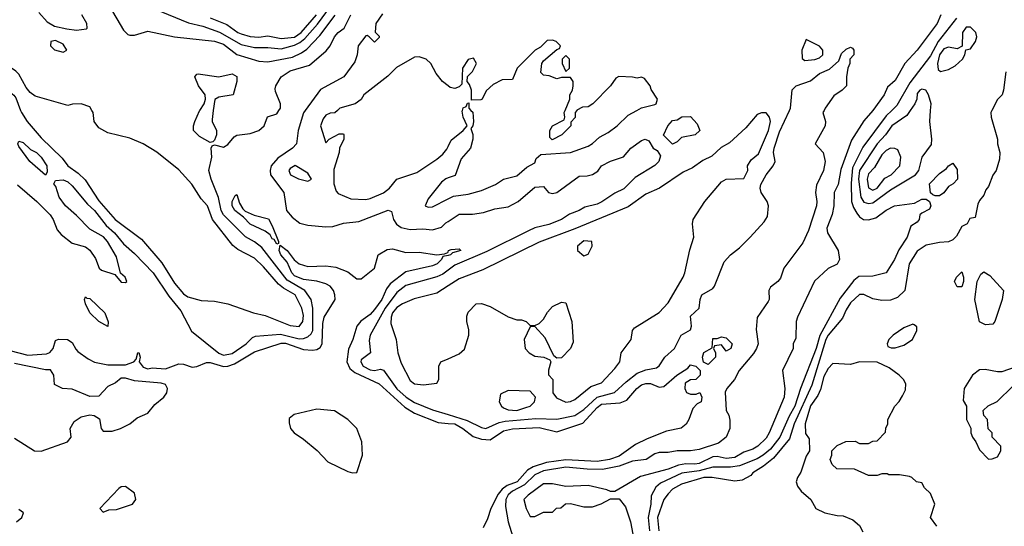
# Model space of a CAD drawing. Header units: inches. Extents: x 2380053 to 2584298, y 380219 to 546618.
# Tile 566 of 656: x 2508074 to 2512501, y 478130 to 480408. Entities that reach past the tile are written whole.
import ezdxf

# ---------------------------------------------------------------- set-up
doc = ezdxf.new("R2010")
doc.units = ezdxf.units.IN
doc.header["$MEASUREMENT"] = 0
for name, color, linetype in [('C5407', 7, 'Continuous'), ('C5408', 7, 'Continuous'), ('C5417', 7, 'Continuous'), ('C5418', 7, 'Continuous')]:
    doc.layers.add(name, color=color, linetype=linetype)

msp = doc.modelspace()

# ---------------------------------------------------------------- linework, layer by layer
at = {"layer": 'C5407', "color": 2}
for points, elevation in [([(2508064.9, 479664.9), (2508150.5, 479590.5), (2508210.5, 479530), (2508224.4, 479510), (2508242.9, 479462.9), (2508261.1, 479441.1), (2508310, 479402.8), (2508370, 479386), (2508390, 479371.3), (2508414.4, 479334.4), (2508430.7, 479290.7), (2508442, 479282), (2508502, 479262), (2508530, 479226.8), (2508550, 479226), (2508555.3, 479230), (2508548, 479250), (2508528, 479268), (2508510, 479342), (2508469.5, 479410), (2508451.3, 479431.3), (2508390, 479466), (2508330, 479527.3), (2508280.7, 479570), (2508251.8, 479610), (2508237, 479657), (2508228, 479670), (2508235.3, 479684.7), (2508270, 479687.7), (2508290, 479678), (2508310, 479660.5), (2508378.4, 479578.4), (2508410.3, 479550), (2508462.8, 479482.8), (2508500.4, 479450), (2508540.2, 479400.2), (2508590, 479357), (2508674, 479270), (2508744.2, 479164.2), (2508798.5, 479098.5), (2508846.9, 479006.9), (2508970, 478908.7), (2508990, 478898.7), (2509030, 478907.2), (2509092.3, 478950), (2509120.7, 478979.3), (2509134.8, 478985.2), (2509246.3, 478993.7), (2509330, 478972.6), (2509350, 478974), (2509370, 478981.7), (2509384.8, 478995.2), (2509392, 479010), (2509392.6, 479110), (2509384.7, 479150), (2509356.3, 479190), (2509276.7, 479236.7), (2509162.7, 479382.7), (2509130, 479409.6), (2509090, 479431.8), (2508991.1, 479530), (2508980.4, 479550), (2508968.7, 479608.7), (2508935.1, 479690), (2508925.1, 479730), (2508938, 479790), (2508935.3, 479830), (2508940.2, 479839.8), (2508950, 479844.7), (2508990, 479834.8), (2509010, 479846.8), (2509038.7, 479881.3), (2509050, 479888.2), (2509110, 479896.3), (2509148.7, 479910), (2509173.2, 479930), (2509188.9, 479971.1), (2509230, 479984.9), (2509240, 480000)], 10), ([(2508078.1, 480000), (2508082, 479990), (2508107.7, 479950), (2508170, 479876.3), (2508264.6, 479784.6), (2508290.6, 479750), (2508336.9, 479716.9), (2508367.8, 479687.8), (2508430, 479592.7), (2508503.1, 479510), (2508621.4, 479421.4), (2508713.8, 479313.8), (2508770, 479223), (2508810, 479174.9), (2508830, 479161.6), (2508890, 479145.5), (2508950, 479141.6), (2509010.4, 479130.3), (2509124.7, 479090), (2509177.7, 479077.7), (2509290, 479032.2), (2509330, 479028.5), (2509347.3, 479050), (2509350, 479078), (2509342.4, 479110), (2509312.8, 479170), (2509260, 479200), (2509237.8, 479217.8), (2509170, 479296.2), (2509130, 479335.1), (2509054.9, 479374.9), (2509032.4, 479392.4), (2508941.6, 479510), (2508918.4, 479570), (2508890, 479602.7), (2508848.3, 479668.3), (2508790, 479732.3), (2508690, 479812.7), (2508630, 479848.7), (2508570, 479875.3), (2508470, 479899), (2508430, 479922), (2508409.4, 479949.4), (2508404, 479990), (2508398.5, 480000)], 14), ([(2508944.5, 480000), (2508938.8, 479958.8), (2508938.8, 479950), (2508959.1, 479910), (2508959.1, 479890), (2508950, 479866), (2508942, 479858), (2508930, 479855.3), (2508882.7, 479882.7), (2508855.3, 479910), (2508855.3, 479930), (2508862, 479950), (2508882.5, 479997.5), (2508884.1, 480000)], 10), ([(2509357.9, 480000), (2509350, 479989.2), (2509326.4, 479910), (2509318.4, 479850), (2509300.5, 479830), (2509234.8, 479785.2), (2509205.5, 479750), (2509200.5, 479730), (2509202, 479710), (2509261.3, 479630), (2509274, 479550), (2509299.9, 479519.9), (2509333.3, 479493.3), (2509370, 479483.6), (2509450, 479476.5), (2509482, 479478), (2509530, 479492.2), (2509599.1, 479500.9), (2509730.7, 479550.7), (2509745.4, 479545.4), (2509754.8, 479510), (2509767.7, 479487.7), (2509790, 479474), (2509830, 479464.9), (2509887.5, 479467.5), (2509930, 479462.8), (2509970, 479474.8), (2509990, 479494), (2510000, 479500.4)], 10), ([(2509503.6, 480000), (2509491.6, 479988.4), (2509470, 479988), (2509450, 479978), (2509438, 479962), (2509426, 479930), (2509450, 479854), (2509466, 479870), (2509510, 479894), (2509530, 479894), (2509532, 479890), (2509531.3, 479870), (2509512, 479830), (2509511.3, 479810), (2509486.4, 479733.6), (2509486, 479670), (2509496.9, 479636.9), (2509506.4, 479626.4), (2509562.5, 479602.5), (2509630, 479599.1), (2509650, 479603), (2509710, 479628.4), (2509737, 479650), (2509770, 479690.8), (2509859.1, 479720.9), (2509950, 479780.7), (2509976.6, 479803.4), (2509994.7, 479825.3), (2510000, 479836.7)], 14), ([(2510000, 479696.1), (2509990, 479692.7), (2509970, 479677.2), (2509910, 479602), (2509898, 479570), (2509910, 479564), (2509930, 479565.5), (2510000, 479601.6)], 14), ([(2508030, 478920.5), (2508110, 478899.1), (2508195.1, 478904.9), (2508209.3, 478910.7), (2508224, 478930), (2508235.3, 478964.7), (2508249, 478971), (2508289.6, 478970.4), (2508310, 478956.3), (2508325.8, 478925.8), (2508336.1, 478916.1), (2508382.3, 478882.3), (2508410, 478868), (2508470, 478856.3), (2508550, 478856), (2508588, 478870), (2508598, 478882), (2508606, 478910), (2508610, 478910.7), (2508616, 478890), (2508611, 478870), (2508630, 478846), (2508650, 478837.3), (2508670, 478842), (2508730, 478838), (2508790, 478860.5), (2508810, 478859.1), (2508850, 478844.9), (2508870, 478847.7), (2508914, 478866), (2508930, 478866.4), (2508990, 478848.9), (2509010, 478850.2), (2509039.3, 478860.7), (2509130, 478914), (2509250, 478953.2), (2509270, 478953), (2509350, 478924.6), (2509390, 478921.3), (2509410, 478924.4), (2509425.8, 478934.2), (2509433.6, 478950), (2509437.7, 479042.3), (2509443.6, 479070), (2509492.3, 479150), (2509491.8, 479170), (2509485.1, 479190), (2509470, 479209.4), (2509450, 479220.5), (2509410, 479231.6), (2509350, 479239.1), (2509310, 479255.6), (2509298, 479270), (2509277.2, 479317.2), (2509247.6, 479350), (2509241.2, 479370), (2509246, 479394), (2509276, 479370), (2509307.5, 479327.5), (2509331.3, 479310), (2509370, 479298), (2509450, 479300.4), (2509495.2, 479295.2), (2509550, 479273.4), (2509590, 479242), (2509610, 479242), (2509669, 479290), (2509686, 479350), (2509726.2, 479373.8), (2509750, 479378), (2509810, 479360.7), (2509870, 479362), (2509950, 479350.5), (2509984.7, 479355.3), (2509999, 479361), (2510000, 479364)], 6), ([(2510000, 479347.7), (2509976.9, 479343.1), (2509970.8, 479330), (2509950.6, 479310), (2509930, 479300.5), (2509810, 479274), (2509740.2, 479219.8), (2509722.8, 479197.2), (2509701.7, 479150), (2509670, 479104.7), (2509650, 479082.4), (2509607.7, 479052.3), (2509590.4, 479030), (2509572, 478970), (2509553.1, 478926.9), (2509544.9, 478870), (2509559.1, 478839.1), (2509581.4, 478821.4), (2509690.9, 478770.9), (2509806.3, 478666.3), (2509850, 478638.3), (2509956.3, 478596.3), (2510000, 478592.6)], 6), ([(2510000, 479281.4), (2509976.4, 479263.6), (2509950, 479251.1), (2509810, 479213), (2509770, 479181.3), (2509716.9, 479110), (2509650.4, 478990), (2509645.8, 478965.8), (2509652, 478910), (2509610, 478878), (2509607.7, 478870), (2509619.1, 478850), (2509650, 478833.4), (2509670, 478830.8), (2509696, 478836), (2509710, 478832), (2509770, 478747.4), (2509812.2, 478710), (2509850, 478686.5), (2509930, 478653.7), (2510000, 478632.1)], 10), ([(2510000, 479210.8), (2509950, 479178.7), (2509847.7, 479152.3), (2509794.8, 479130), (2509770, 479114), (2509750.4, 479090), (2509743.7, 479070), (2509742.4, 479042.4), (2509767.3, 478970), (2509774.4, 478910), (2509790, 478862.8), (2509830, 478786), (2509850, 478771), (2509890, 478766), (2509950, 478774), (2509958, 478790), (2509958, 478850), (2509968, 478870), (2510000, 478883.5)], 14), ([(2508050, 478526), (2508141, 478470), (2508170, 478468), (2508288.7, 478510), (2508305.2, 478530), (2508301.2, 478570), (2508318.3, 478601.7), (2508350, 478622), (2508390, 478630.4), (2508408.2, 478628.2), (2508433.4, 478613.4), (2508441, 478570), (2508450, 478558), (2508490, 478557.3), (2508528, 478570), (2508568.7, 478590), (2508602.9, 478617.1), (2508650, 478638), (2508682, 478678), (2508722, 478710), (2508735.3, 478730), (2508739, 478750), (2508730, 478768), (2508710, 478774), (2508590, 478784), (2508550, 478795.3), (2508530, 478795.3), (2508505.4, 478774.6), (2508470, 478759), (2508430, 478715.1), (2508390, 478713.3), (2508310, 478747), (2508266, 478750), (2508230, 478768), (2508228, 478810), (2508213.2, 478833.2), (2508190, 478834), (2508050, 478861.2)], 6), ([(2508059, 478150), (2508084, 478170), (2508091, 478191), (2508070, 478205.2)], 6)]:
    msp.add_lwpolyline(points, dxfattribs=dict(at, elevation=elevation))
for points, elevation in [([(2508190, 479708.7), (2508119.3, 479770), (2508070, 479838), (2508065.2, 479850), (2508070, 479862), (2508090, 479856), (2508123.4, 479823.4), (2508150, 479810.4), (2508170.5, 479790), (2508195.5, 479750), (2508198, 479722)], 10), ([(2509312.3, 479752.3), (2509290, 479739), (2509284.9, 479730), (2509291.3, 479710), (2509328, 479692), (2509370, 479682), (2509386, 479690), (2509370, 479718)], 14), ([(2509230, 479398), (2509219, 479419), (2509210, 479422), (2509199.7, 479439.7), (2509177.4, 479457.4), (2509110, 479488), (2509080.1, 479520.1), (2509042, 479550), (2509029.7, 479570), (2509029.6, 479590), (2509043.1, 479616.9), (2509050, 479622), (2509062.4, 479582.4), (2509076.7, 479556.7), (2509087.3, 479547.3), (2509128.5, 479528.5), (2509192.4, 479512.4), (2509210, 479481), (2509238, 479410), (2509238, 479402)], 6), ([(2508470, 479028.7), (2508429.2, 479050), (2508390, 479089.2), (2508369.3, 479130.7), (2508365.2, 479150), (2508370, 479162), (2508376, 479156), (2508390, 479154), (2508457.3, 479090), (2508471.3, 479048.7)], 6), ([(2509410, 478656.9), (2509307.9, 478632.1), (2509285.8, 478614.2), (2509285.2, 478594.8), (2509292.2, 478570), (2509308.5, 478550), (2509350, 478522), (2509411, 478471), (2509459.7, 478419.7), (2509550, 478377), (2509570, 478370.6), (2509590, 478371.3), (2509616.2, 478450), (2509612.3, 478510), (2509590, 478569), (2509549.2, 478610), (2509490, 478649.6)], 6), ([(2508550, 478308.7), (2508530, 478308), (2508519.6, 478300.4), (2508434, 478210), (2508450, 478194), (2508475.3, 478204.7), (2508510, 478206), (2508582, 478230), (2508597, 478250), (2508590, 478279)], 6)]:
    msp.add_lwpolyline(points, close=True, dxfattribs=dict(at, elevation=elevation))
at = {"layer": 'C5408', "color": 2}
for points, elevation in [([(2508592, 480492), (2508833.8, 480393.8), (2508898, 480378), (2508972.1, 480352.1), (2509070, 480296.2), (2509130, 480283.2), (2509190, 480283.2), (2509250, 480275.9), (2509310, 480293.5), (2509334.4, 480305.6), (2509356.5, 480323.5), (2509413.3, 480386.7), (2509610, 480654.9)], 18), ([(2508476, 480470), (2508540.7, 480360.7), (2508561, 480341), (2508570, 480338), (2508590, 480338), (2508650, 480356), (2508770, 480330.8), (2508949.6, 480310.4), (2508990, 480297.6), (2509050.3, 480250.3), (2509150, 480220.7), (2509190, 480218), (2509300.6, 480239.4), (2509341.7, 480258.3), (2509365.2, 480274.8), (2509423, 480337), (2509492.3, 480427.7)], 14), ([(2508159.5, 480439.5), (2508198, 480398), (2508230, 480378.8), (2508286.4, 480366.4), (2508330, 480361), (2508374, 480366), (2508378, 480370), (2508375.3, 480390), (2508353.2, 480430)], 14), ([(2508930, 480416.4), (2509005.3, 480385.2), (2509054.8, 480350), (2509070, 480344.2), (2509110, 480332.7), (2509150, 480328.8), (2509190, 480334.8), (2509250, 480322.4), (2509310, 480329.2), (2509339.2, 480350), (2509408.7, 480430)], 22), ([(2509240, 480000), (2509246.6, 480010), (2509246.6, 480030), (2509224.1, 480084.1), (2509223.2, 480096.8), (2509225.2, 480110), (2509249.2, 480150), (2509290, 480177), (2509376.9, 480203.1), (2509452, 480268), (2509469.6, 480290.4), (2509490, 480330.8), (2509506, 480350), (2509533.2, 480370), (2509563.7, 480430)], 10), ([(2509706, 480434), (2509676, 480390), (2509672, 480352), (2509690, 480334), (2509690, 480328), (2509670, 480306), (2509646, 480330), (2509636.4, 480336.4), (2509630, 480335.3), (2509596, 480290), (2509592, 480250), (2509581.4, 480218.6), (2509530.8, 480150), (2509426.2, 480093.8), (2509357.9, 480000)], 10), ([(2508398.5, 480000), (2508390, 480015.3), (2508350, 480028.7), (2508311.6, 480028.4), (2508290, 480022), (2508144.1, 480064.1), (2508120.9, 480080.9), (2508103.2, 480103.2), (2508070, 480162), (2508056.6, 480176.6), (2507978, 480230), (2507950, 480255.3), (2507930, 480258), (2507925.4, 480254.6), (2507922, 480250), (2507926, 480230), (2507962, 480150), (2508010, 480098.8), (2508047.9, 480067.9), (2508056.3, 480056.3), (2508078.1, 480000)], 14), ([(2510000, 480110.1), (2509975.3, 480130), (2509946.3, 480166.3), (2509922, 480210), (2509902, 480230), (2509870, 480241.2), (2509850, 480239), (2509768.1, 480191.9), (2509730, 480154), (2509622, 480070), (2509610, 480048.7), (2509582, 480030), (2509514, 480010), (2509503.6, 480000)], 14), ([(2508884.1, 480000), (2508904, 480030), (2508909, 480050), (2508908.7, 480070), (2508878, 480110), (2508862, 480150), (2508870, 480162), (2508876.4, 480163.6), (2508970, 480151), (2509030, 480164.7), (2509050, 480152), (2509050.9, 480149.1), (2509050.9, 480129.1), (2509034, 480070), (2508970, 480059), (2508951.3, 480048.7), (2508944.5, 480000)], 10)]:
    msp.add_lwpolyline(points, dxfattribs=dict(at, elevation=elevation))
at = {"layer": 'C5408', "color": 2, "elevation": 14}
msp.add_lwpolyline([(2508234.6, 480314.6), (2508214, 480310), (2508212, 480290), (2508230, 480272), (2508270, 480262), (2508286, 480270), (2508270, 480298)], close=True, dxfattribs=at)
at = {"layer": 'C5417', "color": 2}
for points, elevation in [([(2510000, 478632.1), (2510085.6, 478605.6), (2510150, 478573.7), (2510170, 478570.3), (2510230, 478596.5), (2510257.7, 478602.3), (2510394.9, 478614.9), (2510490, 478612), (2510570, 478627.7), (2510610, 478655.2), (2510669.9, 478710.1), (2510748.7, 478731.3), (2510800.4, 478779.6), (2510850, 478818), (2510890, 478834), (2510937.2, 478842.8), (2510950, 478852), (2510975.3, 478890), (2511018, 478930), (2511048, 478990), (2511090, 479014), (2511095.3, 479030), (2511090, 479074), (2511129, 479110), (2511133.6, 479150), (2511140.9, 479170), (2511190, 479199.1), (2511198.4, 479210), (2511241.6, 479318.4), (2511269.7, 479350.3), (2511310, 479382.4), (2511358, 479430), (2511421, 479499), (2511436.9, 479523.1), (2511440.5, 479570), (2511434.7, 479590), (2511408.3, 479630), (2511403.5, 479650), (2511406.7, 479666.7), (2511429.8, 479710.2), (2511461.3, 479750), (2511471.6, 479770), (2511464, 479810), (2511467.1, 479830), (2511490, 479902.8), (2511535.8, 480000)], 10), ([(2510000, 479601.6), (2510025.4, 479614.6), (2510090, 479623), (2510150, 479639.3), (2510213.1, 479666.9), (2510250, 479690.7), (2510310, 479706), (2510355.1, 479744.9), (2510390, 479764.7), (2510396.4, 479783.6), (2510418, 479802), (2510550, 479810.6), (2510630, 479839.3), (2510650, 479850.6), (2510680.8, 479879.2), (2510720.1, 479899.9), (2510761.2, 479930), (2510810, 479978.8), (2510849.1, 480000)], 14), ([(2510103.3, 480000), (2510111.3, 479991.3), (2510114, 479950), (2510112, 479930), (2510102, 479918), (2510111, 479891), (2510110.9, 479870.9), (2510100.7, 479830), (2510058.4, 479781.6), (2510032.8, 479707.2), (2510000, 479696.1)], 14), ([(2510000, 479836.7), (2510013.8, 479866.2), (2510068, 479910), (2510086, 479930), (2510068.7, 479970), (2510064, 479996), (2510065, 480000)], 14), ([(2510000, 478883.5), (2510050, 478904.7), (2510073.6, 478926.4), (2510094, 478990), (2510093.6, 479013.6), (2510084, 479050), (2510084.7, 479075.3), (2510090, 479092), (2510126, 479130), (2510150, 479131.3), (2510190, 479118), (2510271.1, 479071.1), (2510310, 479058), (2510330, 479058), (2510350.7, 479050.7), (2510370, 479032), (2510390, 479032), (2510410, 479042), (2510430, 479061), (2510447.5, 479092.5), (2510470, 479118.8), (2510510, 479138), (2510530, 479134), (2510556.3, 479050), (2510562, 478958), (2510551.3, 478930), (2510510, 478888), (2510490, 478886), (2510476.4, 478896.4), (2510437.5, 478977.5), (2510390, 479028), (2510370, 479026), (2510342.8, 478970), (2510346.8, 478930), (2510364.7, 478910), (2510390, 478894.8), (2510431, 478891), (2510458, 478878), (2510462, 478870), (2510451.6, 478831.6), (2510451.6, 478811.6), (2510471.3, 478790), (2510471, 478730), (2510487.5, 478707.5), (2510530, 478688), (2510550, 478690.7), (2510570, 478700.7), (2510641.6, 478758.4), (2510690, 478774.8), (2510750, 478838.8), (2510772, 478870), (2510779, 478910), (2510823.7, 478970), (2510829.2, 479010), (2510838, 479022), (2510950, 479090.8), (2510990, 479134), (2511057.6, 479250), (2511064.7, 479270), (2511087.2, 479372.8), (2511106, 479430), (2511099, 479490), (2511102, 479510), (2511155.3, 479590), (2511230, 479678), (2511250, 479691), (2511330, 479694), (2511348, 479730), (2511346, 479750), (2511363.1, 479776.9), (2511395.9, 479804.1), (2511440.7, 479910), (2511449.3, 479950), (2511445.2, 479970), (2511430, 479989), (2511410, 479989.2), (2511390, 479981.2), (2511339.3, 479920.7), (2511265.5, 479854.5), (2511227.8, 479832.3), (2511185.5, 479794.5), (2511146, 479774), (2511099, 479741), (2511057.7, 479722.3), (2510950.3, 479649.7), (2510890, 479623.6), (2510810, 479566.3), (2510570, 479467.3), (2510410, 479407.3), (2510157.2, 479282.8), (2510050, 479242.9), (2510000, 479210.8)], 14), ([(2511691, 480000), (2511686, 479990), (2511698, 479950), (2511696, 479930), (2511651.3, 479850), (2511686.8, 479810), (2511695.5, 479770), (2511688, 479730), (2511657, 479663), (2511652.2, 479630), (2511658.7, 479590), (2511657, 479570), (2511620.7, 479459.3), (2511596.1, 479403.9), (2511510.7, 479290), (2511494.6, 479245.4), (2511482.8, 479230), (2511450, 479205.2), (2511443.1, 479190), (2511443.8, 479150), (2511439.9, 479140.1), (2511390, 479068), (2511385.1, 479014.9), (2511394.3, 478950), (2511387.4, 478930), (2511373.3, 478906.7), (2511309.1, 478830.9), (2511288.2, 478790), (2511254, 478750), (2511246.9, 478733.1), (2511251, 478650), (2511262.8, 478630), (2511267.1, 478607.1), (2511267.3, 478570), (2511250.6, 478530), (2511215.6, 478504.4), (2511130, 478476), (2511090, 478469.3), (2511030, 478469.3), (2510990, 478461.2), (2510950, 478461.2), (2510930, 478456), (2510890.3, 478429.7), (2510830, 478423.1), (2510770, 478400.3), (2510695.2, 478384.8), (2510626.4, 478386.4), (2510530, 478396.2), (2510430, 478379.1), (2510390, 478361.8), (2510344.2, 478315.8), (2510290, 478287.7), (2510270, 478272), (2510259.6, 478250), (2510258.6, 478218.5), (2510270.4, 478150), (2510314.4, 478010)], 10), ([(2511910.5, 480000), (2511910, 479999.3), (2511870, 479952.7), (2511814, 479866), (2511766.3, 479733.7), (2511754.1, 479665.9), (2511736.3, 479630), (2511735.5, 479570), (2511727.9, 479532.1), (2511704, 479470), (2511706, 479450), (2511754, 479370), (2511761, 479330), (2511750, 479309), (2511710, 479289), (2511648.1, 479231.9), (2511571.3, 479070), (2511566, 479050), (2511563.6, 478976.4), (2511552, 478950), (2511551.3, 478930), (2511504.7, 478830), (2511514.8, 478750), (2511510.9, 478710.9), (2511443.8, 478550), (2511430, 478526.6), (2511393.4, 478490), (2511370, 478476.2), (2511330, 478463), (2511290, 478439.1), (2511250, 478434.8), (2511210, 478443.1), (2511190, 478442), (2511130, 478412.8), (2511110, 478409), (2511070, 478410.8), (2511035.9, 478404.1), (2510990, 478386.4), (2510866.1, 478353.9), (2510750, 478286), (2510730, 478286), (2510713.6, 478293.6), (2510630, 478312.7), (2510530, 478308.7), (2510470, 478321.2), (2510430, 478321.2), (2510361, 478270), (2510341, 478250), (2510351.3, 478210), (2510370, 478174), (2510390, 478174), (2510430, 478194), (2510470, 478194), (2510488.4, 478211.6), (2510507.3, 478212.7), (2510528.9, 478231.1), (2510550, 478232), (2510610, 478218), (2510650, 478218), (2510688.9, 478231.1), (2510730, 478254), (2510770, 478254), (2510798, 478218), (2510821, 478150), (2510850, 477992)], 14), ([(2510579.3, 480000), (2510572, 479990), (2510571.6, 479968.4), (2510552.7, 479947.3), (2510552, 479930), (2510511.3, 479890), (2510468, 479868), (2510458, 479878), (2510457.2, 479910), (2510469.5, 479930.5), (2510522, 479958), (2510526, 479970), (2510522, 479990), (2510526.3, 480000)], 14), ([(2511995, 480000), (2511970, 479975.6), (2511865, 479835.1), (2511818.8, 479741.2), (2511812.2, 479672.2), (2511814.7, 479590), (2511823.2, 479563.2), (2511838, 479538), (2511850, 479522), (2511868.7, 479508.7), (2511890, 479508), (2511923.3, 479516.7), (2511970, 479550.7), (2512008, 479570), (2512097.2, 479582.8), (2512130, 479601), (2512150, 479601), (2512164.7, 479590), (2512171.3, 479570), (2512164.7, 479555.3), (2512130, 479538), (2512122, 479530), (2512118, 479510), (2512110, 479498), (2512081, 479479), (2512064, 479430), (2512026.6, 479373.4), (2512007.3, 479330), (2511970.4, 479269.6), (2511910, 479255.1), (2511847.7, 479252.3), (2511824.7, 479235.3), (2511763.9, 479156.1), (2511672.2, 478987.8), (2511655.6, 478930), (2511585.5, 478750), (2511559.7, 478670), (2511534.5, 478625.5), (2511491.3, 478530), (2511450, 478477.3), (2511417.4, 478450), (2511390, 478434), (2511310, 478402), (2511270, 478395.5), (2511190, 478395.6), (2511130, 478379.8), (2511051.1, 478368.9), (2510955.9, 478324.1), (2510934.3, 478305.7), (2510913.4, 478266.6), (2510911.7, 478230), (2510900.2, 478170), (2510905.7, 478110)], 18), ([(2512445.5, 480000), (2512440.5, 479990), (2512441.6, 479970), (2512471.3, 479870), (2512471.3, 479850), (2512481, 479810), (2512479.8, 479780.2), (2512464.7, 479730), (2512450, 479708), (2512430, 479658), (2512418, 479642), (2512410, 479618), (2512390, 479595.3), (2512382, 479578), (2512370, 479518), (2512346.8, 479513.2), (2512334, 479490), (2512310, 479478), (2512286, 479434), (2512270, 479417.2), (2512250, 479409.2), (2512210, 479406.6), (2512150, 479393.6), (2512110, 479367), (2512073.4, 479310), (2512054, 479190), (2512021.1, 479158.9), (2511990, 479146), (2511950, 479145.2), (2511910, 479152), (2511870, 479172), (2511850, 479171.8), (2511810, 479134), (2511790, 479102.7), (2511774.2, 479065.8), (2511710, 478989.7), (2511699.3, 478970), (2511635.6, 478764.4), (2511556.3, 478590), (2511536.1, 478523.9), (2511463.1, 478436.9), (2511419.1, 478400.9), (2511371, 478370), (2511361.4, 478358.6), (2511322.8, 478337.2), (2511290, 478332.7), (2511188, 478350), (2511149.7, 478349.7), (2511050, 478319.1), (2511010, 478296.3), (2510990, 478276.2), (2510970.2, 478249.8), (2510942.4, 478170), (2510948.3, 478110)], 22), ([(2512078.6, 480000), (2512062.8, 479977.2), (2511994.9, 479930), (2511967.4, 479890), (2511930, 479849.7), (2511850.2, 479730), (2511845.7, 479690), (2511856.9, 479610), (2511870, 479587), (2511890, 479581.1), (2511910, 479584.2), (2511990, 479642.7), (2512102, 479710), (2512116.3, 479730), (2512132.3, 479790), (2512174, 479846), (2512176.2, 479870), (2512166.3, 479950), (2512169.7, 480000)], 22), ([(2510000, 479500.4), (2510050, 479532.7), (2510110, 479533), (2510159.5, 479540.5), (2510210, 479557.3), (2510270, 479566), (2510315.3, 479590), (2510390, 479654.8), (2510430, 479658), (2510451.1, 479631.1), (2510470, 479626), (2510488.9, 479631.1), (2510590, 479704.7), (2510625.4, 479705.4), (2510650, 479711.3), (2510674, 479726), (2510690, 479751), (2510730, 479771), (2510789.3, 479790.7), (2510822, 479830), (2510870, 479864.7), (2510886, 479870), (2510903.6, 479863.6), (2510922, 479830), (2510939.8, 479819.8), (2510954.8, 479794.8), (2510947.7, 479770), (2510930, 479752.3), (2510842, 479698), (2510790, 479647), (2510750, 479627.3), (2510691.6, 479588.5), (2510670, 479577.6), (2510615.3, 479564.7), (2510590, 479549.6), (2510546.1, 479533.9), (2510510.3, 479509.7), (2510453, 479487), (2510390, 479471.1), (2510361.6, 479458.4), (2510174.4, 479365.6), (2510030, 479304), (2510000, 479281.4)], 10), ([(2510000, 479364), (2510002, 479370), (2510014.8, 479374.8), (2510050, 479378), (2510058, 479370), (2510020.7, 479359.3), (2510011.3, 479350), (2510000, 479347.7)], 6), ([(2510000, 478592.6), (2510030.1, 478590.1), (2510066.4, 478570), (2510113.5, 478533.5), (2510150, 478521.1), (2510190, 478518.7), (2510250, 478559.6), (2510290, 478568.8), (2510410, 478573.6), (2510490, 478554.9), (2510606.3, 478593.7), (2510670, 478664.4), (2510690, 478679.6), (2510774.2, 478685.8), (2510803.5, 478696.5), (2510849.6, 478750), (2510870, 478765.5), (2510890, 478771.8), (2510910, 478771.8), (2510950, 478755.5), (2510970, 478759.1), (2511029.3, 478810), (2511078.6, 478841.4), (2511090, 478856), (2511114, 478850), (2511134, 478830), (2511134, 478810), (2511114, 478790), (2511090, 478788), (2511066, 478774), (2511064.7, 478750), (2511071.6, 478731.6), (2511090, 478724.7), (2511115.3, 478724.7), (2511132, 478732), (2511142, 478710), (2511138, 478690), (2511119.8, 478680.2), (2511100.5, 478659.5), (2511082.8, 478610), (2511070.4, 478589.6), (2511048.1, 478571.9), (2510982.8, 478557.2), (2510896.2, 478523.8), (2510842.3, 478497.7), (2510770, 478445.1), (2510726, 478430), (2510670, 478421.5), (2510530, 478429), (2510442.7, 478417.3), (2510382.2, 478397.8), (2510356.9, 478383.1), (2510310.3, 478330), (2510266.7, 478313.3), (2510243.6, 478296.4), (2510225, 478275), (2510192.4, 478210), (2510177.1, 478162.9), (2510157.5, 478122.5)], 6), ([(2512197.2, 478130), (2512169, 478170), (2512188.7, 478230), (2512170, 478278), (2512143.1, 478303.1), (2512130, 478326), (2512106, 478330), (2512086, 478350), (2512074.6, 478354.6), (2512030, 478362), (2511982, 478362), (2511974, 478366), (2511950, 478366), (2511930, 478358), (2511890, 478358), (2511827.3, 478387.3), (2511748.4, 478388.4), (2511727.3, 478407.3), (2511718, 478430), (2511726, 478450), (2511726, 478470), (2511750, 478494), (2511788.4, 478511.6), (2511830, 478512), (2511850, 478502), (2511890, 478502), (2511910, 478512), (2511930, 478514), (2511967.3, 478552.7), (2511968.4, 478571.6), (2511978, 478590), (2511978, 478610), (2512008.7, 478670), (2512028.9, 478691.1), (2512043.1, 478716.9), (2512056.4, 478743.6), (2512058, 478770), (2512048, 478790), (2512028, 478810), (2511983.1, 478843.1), (2511930, 478868), (2511850, 478868.7), (2511810, 478858), (2511730, 478862), (2511710, 478839), (2511690, 478804), (2511675.3, 478744.7), (2511662.3, 478717.7), (2511630, 478672.3), (2511606, 478590), (2511607.9, 478547.9), (2511623.6, 478523.6), (2511624.7, 478470), (2511610, 478446), (2511586.4, 478373.6), (2511571, 478349), (2511566, 478330), (2511571.3, 478310), (2511587.9, 478287.9), (2511631.1, 478251.1), (2511654, 478210), (2511694, 478190), (2511750, 478178), (2511776.9, 478176.9), (2511819.6, 478159.6), (2511850, 478134), (2511865.4, 478105.4)], 26), ([(2512550, 478846), (2512490, 478824), (2512470, 478824), (2512415.5, 478835.5), (2512390, 478834), (2512358, 478810), (2512320.7, 478750), (2512316, 478696), (2512332, 478670), (2512332, 478610), (2512351.1, 478571.1), (2512351.3, 478550), (2512358, 478530), (2512374, 478510), (2512390, 478474), (2512430, 478432), (2512447.3, 478432.7), (2512470, 478442), (2512486, 478470), (2512486, 478490), (2512446, 478530), (2512446, 478550), (2512428.4, 478568.4), (2512426, 478610), (2512408.7, 478628.7), (2512406, 478650), (2512429.1, 478670.9), (2512469.1, 478690.9), (2512540.4, 478759.6)], 26)]:
    msp.add_lwpolyline(points, dxfattribs=dict(at, elevation=elevation))
for points, elevation in [([(2511010, 479848), (2510968.4, 479888.4), (2510989, 479930), (2511010, 479954.8), (2511030, 479958), (2511051.3, 479971.3), (2511090, 479972), (2511119.8, 479939.8), (2511132, 479910), (2511112, 479890), (2511050, 479878), (2511030, 479858)], 10), ([(2511990, 479829.2), (2511970, 479819.5), (2511950, 479799.3), (2511917, 479743), (2511890, 479715.1), (2511884.6, 479690), (2511890, 479651), (2511910, 479640.4), (2511929.2, 479650), (2511964.8, 479695.2), (2511993.2, 479710), (2512032, 479750), (2512036, 479790), (2512022, 479822), (2512009, 479829)], 26), ([(2512190, 479615.3), (2512180.2, 479620.2), (2512168.9, 479628.9), (2512165.2, 479670), (2512210, 479716), (2512241.2, 479738.8), (2512250, 479751), (2512270, 479762), (2512290, 479734), (2512291, 479690), (2512272, 479670), (2512250, 479658), (2512230, 479629), (2512210, 479615.3)], 18), ([(2510610, 479413.2), (2510582, 479390), (2510582, 479370), (2510610, 479346), (2510630, 479354), (2510648, 479390), (2510646, 479410)], 18), ([(2512290, 479206), (2512278, 479230), (2512286, 479250), (2512310, 479274), (2512318, 479250), (2512318, 479230), (2512310, 479206)], 22), ([(2512416.4, 479036.4), (2512390, 479048.7), (2512369.2, 479150), (2512379, 479230), (2512396.4, 479263.6), (2512410, 479274), (2512436.9, 479256.9), (2512498, 479190), (2512491.3, 479150), (2512458, 479050), (2512450, 479038)], 22), ([(2512090, 479038), (2512050, 479022), (2512002, 478990), (2511982, 478970), (2511974, 478950), (2511978, 478938), (2511992.7, 478932.7), (2512010, 478932), (2512050, 478944.7), (2512088, 478970), (2512108, 479010), (2512107.3, 479027.3), (2512096.4, 479036.4)], 26), ([(2511250, 478918), (2511230, 478946), (2511198, 478942), (2511194, 478930), (2511202, 478910), (2511202, 478890), (2511170, 478858), (2511148.4, 478868.4), (2511144, 478890), (2511150, 478911), (2511188, 478932), (2511190, 478974), (2511210, 478974), (2511230, 478982), (2511250, 478978), (2511278, 478950), (2511272, 478930)], 6), ([(2510270, 478740.9), (2510235.3, 478724.7), (2510230.7, 478690), (2510240.7, 478670), (2510250, 478663), (2510270, 478653), (2510309.5, 478650.5), (2510350, 478663.8), (2510370, 478670.8), (2510389.2, 478690), (2510394, 478710), (2510370, 478737.2)], 14)]:
    msp.add_lwpolyline(points, close=True, dxfattribs=dict(at, elevation=elevation))
at = {"layer": 'C5418', "color": 2}
for points, elevation in [([(2512216.3, 480430), (2512199.1, 480390), (2512110.2, 480269.8), (2512053.4, 480210), (2512010, 480134), (2511976.3, 480103.7), (2511960.7, 480070), (2511910.5, 480000)], 14), ([(2512286.2, 480413.8), (2512204, 480310), (2512170, 480245.6), (2512076.6, 480123.4), (2512017.8, 480022.3), (2511995, 480000)], 18), ([(2510526.3, 480000), (2510548, 480050), (2510548, 480070), (2510559, 480090), (2510562, 480110), (2510562, 480130), (2510550, 480148), (2510510, 480148), (2510490, 480142), (2510454.6, 480154.6), (2510430, 480158), (2510418, 480170), (2510422, 480210), (2510430, 480222), (2510490, 480274), (2510502, 480278), (2510506, 480290), (2510486, 480310), (2510470, 480315.3), (2510446.4, 480313.6), (2510416, 480284), (2510392, 480270), (2510311, 480189), (2510290, 480138), (2510243.6, 480136.4), (2510203.6, 480116.4), (2510171.6, 480088.4), (2510154, 480050), (2510147.3, 480047.3), (2510106, 480046), (2510106, 480090), (2510096.4, 480116.4), (2510086, 480130), (2510087.3, 480152.7), (2510110, 480174), (2510128, 480210), (2510114, 480234), (2510090, 480228), (2510064.7, 480190), (2510062, 480118), (2510050, 480106), (2510030, 480098), (2510010, 480102), (2510000, 480110.1)], 14), ([(2511535.8, 480000), (2511540.5, 480010), (2511548, 480092), (2511565.2, 480110), (2511630, 480132.4), (2511670, 480165.5), (2511714.9, 480185.1), (2511756.9, 480223.1), (2511770, 480254.8), (2511790, 480274.8), (2511810, 480284.7), (2511818.8, 480278.8), (2511824.7, 480270), (2511824.7, 480250), (2511806, 480230), (2511806, 480210), (2511798, 480190), (2511791.3, 480150), (2511792, 480110), (2511772, 480090), (2511734.8, 480065.2), (2511696, 480010), (2511691, 480000)], 10), ([(2510849.1, 480000), (2510870, 480011.3), (2510930, 480026.8), (2510935.3, 480030), (2510942, 480050), (2510913.2, 480093.2), (2510908.7, 480110), (2510883.1, 480143.1), (2510870, 480148.7), (2510850, 480144), (2510830, 480149.2), (2510767.5, 480152.5), (2510755.3, 480144.7), (2510731, 480110), (2510651.3, 480030), (2510630, 480015.3), (2510605.4, 480014.6), (2510579.6, 480000.4), (2510579.3, 480000)], 14), ([(2512507.5, 480172.5), (2512498, 480090), (2512491.3, 480070), (2512470, 480048.7), (2512445.5, 480000)], 22), ([(2512169.7, 480000), (2512171.8, 480030), (2512161.2, 480070), (2512148, 480090), (2512130, 480095.1), (2512121, 480090), (2512110, 480075.3), (2512108.2, 480050), (2512099.3, 480030), (2512078.6, 480000)], 22), ([(2510065, 480000), (2510068, 480012), (2510082, 480018), (2510087.3, 480032.7), (2510094, 480034), (2510094, 480010), (2510103.3, 480000)], 14)]:
    msp.add_lwpolyline(points, dxfattribs=dict(at, elevation=elevation))
for points, elevation in [([(2512350, 480374), (2512330, 480374), (2512313.4, 480350), (2512311.6, 480288.4), (2512290, 480276), (2512250, 480283.6), (2512230, 480276.9), (2512210.3, 480250), (2512200.3, 480210), (2512203.4, 480183.4), (2512214.4, 480174.4), (2512250, 480183), (2512280.1, 480199.9), (2512312.7, 480230), (2512324, 480250), (2512328.4, 480271.6), (2512350, 480276), (2512372.3, 480310), (2512378, 480330), (2512373.2, 480350)], 22), ([(2511610, 480318), (2511591.3, 480270), (2511592.7, 480232.7), (2511604.7, 480224.7), (2511650, 480228.4), (2511670, 480236.3), (2511686, 480250), (2511686, 480270), (2511670, 480289.2)], 14), ([(2510530, 480246), (2510514, 480230), (2510514, 480210), (2510530, 480174), (2510546, 480190), (2510546, 480230)], 14)]:
    msp.add_lwpolyline(points, close=True, dxfattribs=dict(at, elevation=elevation))

doc.saveas('drawing.dxf')
